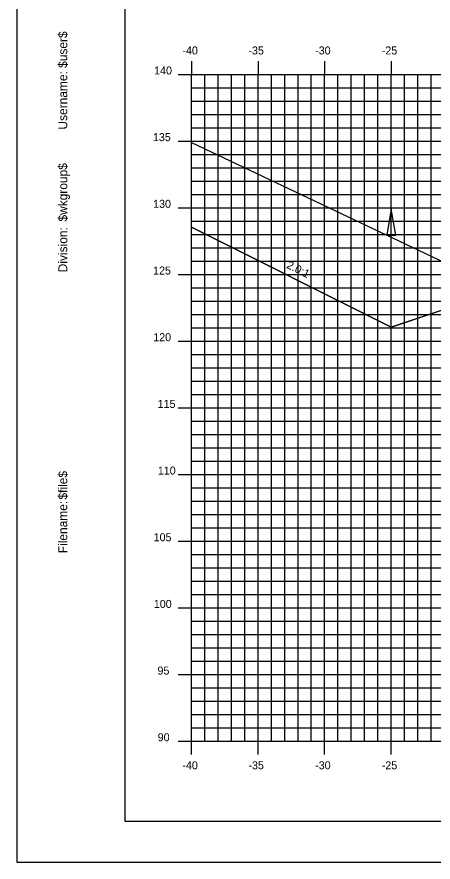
# Model space of a CAD drawing. Extents: x 850598 to 870284, y 366541 to 366651.
# Drawn here: x 868116.6 to 868147.8, y 366541.2 to 366604.5 of the extents above; entities that cross this region are included whole.
import ezdxf

# ---------------------------------------------------------------- set-up
doc = ezdxf.new("R2010")
doc.units = 0
for name, color, linetype in [('ANNOTATION', 7, 'Continuous'), ('BORDER', 7, 'Continuous'), ('D_Drainage_Ditch_Line', 7, 'Continuous'), ('D_Roadway_Centerline', 7, 'Continuous'), ('D_Roadway_SlopeLines', 7, 'Continuous'), ('H_V ANNOTATION', 7, 'Continuous'), ('MAJOR', 7, 'Continuous'), ('MINOR', 7, 'Continuous'), ('PLOT BOUNDARY', 7, 'Continuous'), ('S_Roadway_Centerline', 7, 'Continuous')]:
    doc.layers.add(name, color=color, linetype=linetype)

msp = doc.modelspace()

# ---------------------------------------------------------------- linework, layer by layer
at = {"layer": 'BORDER'}
for p, q in [((868124.664, 366649.225), (868124.664, 366544.225)), ((868124.664, 366544.225), (868284.664, 366544.225))]:
    msp.add_line(p, q, dxfattribs=at)
at = {"layer": 'D_Drainage_Ditch_Line'}
msp.add_line((868144.664, 366582.587), (868144.664, 366588.831), dxfattribs=at)
msp.add_lwpolyline([(868144.336, 366588.175), (868144.992, 366588.175), (868144.664, 366590.143)], close=True, dxfattribs=at)
at = {"layer": 'D_Roadway_Centerline'}
msp.add_lwpolyline([(868129.664, 366588.775), (868144.664, 366581.275), (868147.939, 366582.367), (868154.664, 366584.608), (868158.664, 366584.688), (868169.664, 366584.028), (868180.664, 366583.368), (868184.664, 366583.128), (868186.664, 366583.008), (868193.981, 366580.569), (868235.003, 366568.225), (868245.08, 366565.193), (868254.942, 366562.225), (868258.942, 366562.225)], dxfattribs=at)
at = {"layer": 'D_Roadway_SlopeLines'}
for points in [[(868144.664, 366581.275), (868129.664, 366588.775)], [(868158.664, 366584.688), (868154.664, 366584.608), (868144.664, 366581.275)]]:
    msp.add_lwpolyline(points, dxfattribs=at)
at = {"layer": 'MAJOR'}
for p, q in [((868129.664, 366601.227), (868129.664, 366600.225)), ((868129.664, 366601.227), (868129.664, 366600.225)), ((868134.664, 366601.227), (868134.664, 366600.225)), ((868134.664, 366601.227), (868134.664, 366600.225)), ((868139.664, 366601.227), (868139.664, 366600.225)), ((868139.664, 366601.227), (868139.664, 366600.225)), ((868144.664, 366601.227), (868144.664, 366600.225)), ((868144.664, 366601.227), (868144.664, 366600.225)), ((868128.662, 366600.225), (868129.664, 366600.225)), ((868128.662, 366600.225), (868129.664, 366600.225)), ((868129.664, 366600.225), (868269.664, 366600.225)), ((868129.664, 366550.225), (868129.664, 366600.225)), ((868129.664, 366550.225), (868129.664, 366600.225)), ((868129.664, 366600.225), (868269.664, 366600.225)), ((868129.664, 366600.225), (868269.664, 366600.225)), ((868129.664, 366550.225), (868129.664, 366600.225)), ((868129.664, 366550.225), (868129.664, 366600.225)), ((868129.664, 366600.225), (868269.664, 366600.225)), ((868134.664, 366550.225), (868134.664, 366600.225)), ((868134.664, 366550.225), (868134.664, 366600.225)), ((868139.664, 366550.225), (868139.664, 366600.225)), ((868139.664, 366550.225), (868139.664, 366600.225)), ((868144.664, 366550.225), (868144.664, 366600.225)), ((868144.664, 366550.225), (868144.664, 366600.225)), ((868128.662, 366595.225), (868129.664, 366595.225)), ((868128.662, 366595.225), (868129.664, 366595.225)), ((868129.664, 366595.225), (868269.664, 366595.225)), ((868129.664, 366595.225), (868269.664, 366595.225)), ((868128.662, 366590.225), (868129.664, 366590.225)), ((868128.662, 366590.225), (868129.664, 366590.225)), ((868129.664, 366590.225), (868269.664, 366590.225)), ((868129.664, 366590.225), (868269.664, 366590.225)), ((868128.662, 366585.225), (868129.664, 366585.225)), ((868128.662, 366585.225), (868129.664, 366585.225)), ((868129.664, 366585.225), (868269.664, 366585.225)), ((868129.664, 366585.225), (868269.664, 366585.225)), ((868128.662, 366580.225), (868129.664, 366580.225)), ((868128.662, 366580.225), (868129.664, 366580.225)), ((868129.664, 366580.225), (868269.664, 366580.225)), ((868129.664, 366580.225), (868269.664, 366580.225)), ((868128.662, 366575.225), (868129.664, 366575.225)), ((868128.662, 366575.225), (868129.664, 366575.225)), ((868129.664, 366575.225), (868269.664, 366575.225)), ((868129.664, 366575.225), (868269.664, 366575.225)), ((868128.662, 366570.225), (868129.664, 366570.225)), ((868128.662, 366570.225), (868129.664, 366570.225)), ((868129.664, 366570.225), (868269.664, 366570.225)), ((868129.664, 366570.225), (868269.664, 366570.225)), ((868128.662, 366565.225), (868129.664, 366565.225)), ((868128.662, 366565.225), (868129.664, 366565.225)), ((868129.664, 366565.225), (868269.664, 366565.225)), ((868129.664, 366565.225), (868269.664, 366565.225)), ((868128.662, 366560.225), (868129.664, 366560.225)), ((868128.662, 366560.225), (868129.664, 366560.225)), ((868129.664, 366560.225), (868269.664, 366560.225)), ((868129.664, 366560.225), (868269.664, 366560.225)), ((868128.662, 366555.225), (868129.664, 366555.225)), ((868128.662, 366555.225), (868129.664, 366555.225)), ((868129.664, 366555.225), (868269.664, 366555.225)), ((868129.664, 366555.225), (868269.664, 366555.225)), ((868128.662, 366550.225), (868129.664, 366550.225)), ((868128.662, 366550.225), (868129.664, 366550.225)), ((868129.664, 366550.225), (868269.664, 366550.225)), ((868129.664, 366550.225), (868269.664, 366550.225)), ((868129.664, 366549.223), (868129.664, 366550.225)), ((868129.664, 366550.225), (868269.664, 366550.225)), ((868129.664, 366550.225), (868269.664, 366550.225)), ((868129.664, 366549.223), (868129.664, 366550.225)), ((868134.664, 366549.223), (868134.664, 366550.225)), ((868134.664, 366549.223), (868134.664, 366550.225)), ((868139.664, 366549.223), (868139.664, 366550.225)), ((868139.664, 366549.223), (868139.664, 366550.225)), ((868144.664, 366549.223), (868144.664, 366550.225)), ((868144.664, 366549.223), (868144.664, 366550.225))]:
    msp.add_line(p, q, dxfattribs=at)
at = {"layer": 'MINOR'}
for p, q in [((868130.664, 366550.225), (868130.664, 366600.225)), ((868130.664, 366550.225), (868130.664, 366600.225)), ((868131.664, 366550.225), (868131.664, 366600.225)), ((868131.664, 366550.225), (868131.664, 366600.225)), ((868132.664, 366550.225), (868132.664, 366600.225)), ((868132.664, 366550.225), (868132.664, 366600.225)), ((868133.664, 366550.225), (868133.664, 366600.225)), ((868133.664, 366550.225), (868133.664, 366600.225)), ((868135.664, 366550.225), (868135.664, 366600.225)), ((868135.664, 366550.225), (868135.664, 366600.225)), ((868136.664, 366550.225), (868136.664, 366600.225)), ((868136.664, 366550.225), (868136.664, 366600.225)), ((868137.664, 366550.225), (868137.664, 366600.225)), ((868137.664, 366550.225), (868137.664, 366600.225)), ((868138.664, 366550.225), (868138.664, 366600.225)), ((868138.664, 366550.225), (868138.664, 366600.225)), ((868140.664, 366550.225), (868140.664, 366600.225)), ((868140.664, 366550.225), (868140.664, 366600.225)), ((868141.664, 366550.225), (868141.664, 366600.225)), ((868141.664, 366550.225), (868141.664, 366600.225)), ((868142.664, 366550.225), (868142.664, 366600.225)), ((868142.664, 366550.225), (868142.664, 366600.225)), ((868143.664, 366550.225), (868143.664, 366600.225)), ((868143.664, 366550.225), (868143.664, 366600.225)), ((868145.664, 366550.225), (868145.664, 366600.225)), ((868145.664, 366550.225), (868145.664, 366600.225)), ((868146.664, 366550.225), (868146.664, 366600.225)), ((868146.664, 366550.225), (868146.664, 366600.225)), ((868147.664, 366550.225), (868147.664, 366600.225)), ((868147.664, 366550.225), (868147.664, 366600.225)), ((868129.664, 366599.225), (868269.664, 366599.225)), ((868129.664, 366599.225), (868130.666, 366599.225)), ((868129.664, 366599.225), (868269.664, 366599.225)), ((868129.664, 366599.225), (868130.666, 366599.225)), ((868129.664, 366598.225), (868269.664, 366598.225)), ((868129.664, 366598.225), (868130.666, 366598.225)), ((868129.664, 366598.225), (868269.664, 366598.225)), ((868129.664, 366598.225), (868130.666, 366598.225)), ((868129.664, 366597.225), (868269.664, 366597.225)), ((868129.664, 366597.225), (868130.666, 366597.225)), ((868129.664, 366597.225), (868269.664, 366597.225)), ((868129.664, 366597.225), (868130.666, 366597.225)), ((868129.664, 366596.225), (868269.664, 366596.225)), ((868129.664, 366596.225), (868130.666, 366596.225)), ((868129.664, 366596.225), (868269.664, 366596.225)), ((868129.664, 366596.225), (868130.666, 366596.225)), ((868129.664, 366594.225), (868269.664, 366594.225)), ((868129.664, 366594.225), (868130.666, 366594.225)), ((868129.664, 366594.225), (868269.664, 366594.225)), ((868129.664, 366594.225), (868130.666, 366594.225)), ((868129.664, 366593.225), (868269.664, 366593.225)), ((868129.664, 366593.225), (868130.666, 366593.225)), ((868129.664, 366593.225), (868269.664, 366593.225)), ((868129.664, 366593.225), (868130.666, 366593.225)), ((868129.664, 366592.225), (868269.664, 366592.225)), ((868129.664, 366592.225), (868130.666, 366592.225)), ((868129.664, 366592.225), (868269.664, 366592.225)), ((868129.664, 366592.225), (868130.666, 366592.225)), ((868129.664, 366591.225), (868269.664, 366591.225)), ((868129.664, 366591.225), (868130.666, 366591.225)), ((868129.664, 366591.225), (868269.664, 366591.225)), ((868129.664, 366591.225), (868130.666, 366591.225)), ((868129.664, 366589.225), (868269.664, 366589.225)), ((868129.664, 366589.225), (868130.666, 366589.225)), ((868129.664, 366589.225), (868269.664, 366589.225)), ((868129.664, 366589.225), (868130.666, 366589.225)), ((868129.664, 366588.225), (868269.664, 366588.225)), ((868129.664, 366588.225), (868130.666, 366588.225)), ((868129.664, 366588.225), (868269.664, 366588.225)), ((868129.664, 366588.225), (868130.666, 366588.225)), ((868129.664, 366587.225), (868269.664, 366587.225)), ((868129.664, 366587.225), (868130.666, 366587.225)), ((868129.664, 366587.225), (868269.664, 366587.225)), ((868129.664, 366587.225), (868130.666, 366587.225)), ((868129.664, 366586.225), (868269.664, 366586.225)), ((868129.664, 366586.225), (868130.666, 366586.225)), ((868129.664, 366586.225), (868269.664, 366586.225)), ((868129.664, 366586.225), (868130.666, 366586.225)), ((868129.664, 366584.225), (868269.664, 366584.225)), ((868129.664, 366584.225), (868130.666, 366584.225)), ((868129.664, 366584.225), (868269.664, 366584.225)), ((868129.664, 366584.225), (868130.666, 366584.225)), ((868129.664, 366583.225), (868269.664, 366583.225)), ((868129.664, 366583.225), (868130.666, 366583.225)), ((868129.664, 366583.225), (868269.664, 366583.225)), ((868129.664, 366583.225), (868130.666, 366583.225)), ((868129.664, 366582.225), (868269.664, 366582.225)), ((868129.664, 366582.225), (868130.666, 366582.225)), ((868129.664, 366582.225), (868269.664, 366582.225)), ((868129.664, 366582.225), (868130.666, 366582.225)), ((868129.664, 366581.225), (868269.664, 366581.225)), ((868129.664, 366581.225), (868130.666, 366581.225)), ((868129.664, 366581.225), (868269.664, 366581.225)), ((868129.664, 366581.225), (868130.666, 366581.225)), ((868129.664, 366579.225), (868269.664, 366579.225)), ((868129.664, 366579.225), (868130.666, 366579.225)), ((868129.664, 366579.225), (868269.664, 366579.225)), ((868129.664, 366579.225), (868130.666, 366579.225)), ((868129.664, 366578.225), (868269.664, 366578.225)), ((868129.664, 366578.225), (868130.666, 366578.225)), ((868129.664, 366578.225), (868269.664, 366578.225)), ((868129.664, 366578.225), (868130.666, 366578.225)), ((868129.664, 366577.225), (868269.664, 366577.225)), ((868129.664, 366577.225), (868130.666, 366577.225)), ((868129.664, 366577.225), (868269.664, 366577.225)), ((868129.664, 366577.225), (868130.666, 366577.225)), ((868129.664, 366576.225), (868269.664, 366576.225)), ((868129.664, 366576.225), (868130.666, 366576.225)), ((868129.664, 366576.225), (868269.664, 366576.225)), ((868129.664, 366576.225), (868130.666, 366576.225)), ((868129.664, 366574.225), (868269.664, 366574.225)), ((868129.664, 366574.225), (868130.666, 366574.225)), ((868129.664, 366574.225), (868269.664, 366574.225)), ((868129.664, 366574.225), (868130.666, 366574.225)), ((868129.664, 366573.225), (868269.664, 366573.225)), ((868129.664, 366573.225), (868130.666, 366573.225)), ((868129.664, 366573.225), (868269.664, 366573.225)), ((868129.664, 366573.225), (868130.666, 366573.225)), ((868129.664, 366572.225), (868269.664, 366572.225)), ((868129.664, 366572.225), (868130.666, 366572.225)), ((868129.664, 366572.225), (868269.664, 366572.225)), ((868129.664, 366572.225), (868130.666, 366572.225)), ((868129.664, 366571.225), (868269.664, 366571.225)), ((868129.664, 366571.225), (868130.666, 366571.225)), ((868129.664, 366571.225), (868269.664, 366571.225)), ((868129.664, 366571.225), (868130.666, 366571.225)), ((868129.664, 366569.225), (868269.664, 366569.225)), ((868129.664, 366569.225), (868130.666, 366569.225)), ((868129.664, 366569.225), (868269.664, 366569.225)), ((868129.664, 366569.225), (868130.666, 366569.225)), ((868129.664, 366568.225), (868269.664, 366568.225)), ((868129.664, 366568.225), (868130.666, 366568.225)), ((868129.664, 366568.225), (868269.664, 366568.225)), ((868129.664, 366568.225), (868130.666, 366568.225)), ((868129.664, 366567.225), (868269.664, 366567.225)), ((868129.664, 366567.225), (868130.666, 366567.225)), ((868129.664, 366567.225), (868269.664, 366567.225)), ((868129.664, 366567.225), (868130.666, 366567.225)), ((868129.664, 366566.225), (868269.664, 366566.225)), ((868129.664, 366566.225), (868130.666, 366566.225)), ((868129.664, 366566.225), (868269.664, 366566.225)), ((868129.664, 366566.225), (868130.666, 366566.225)), ((868129.664, 366564.225), (868269.664, 366564.225)), ((868129.664, 366564.225), (868130.666, 366564.225)), ((868129.664, 366564.225), (868269.664, 366564.225)), ((868129.664, 366564.225), (868130.666, 366564.225)), ((868129.664, 366563.225), (868269.664, 366563.225)), ((868129.664, 366563.225), (868130.666, 366563.225)), ((868129.664, 366563.225), (868269.664, 366563.225)), ((868129.664, 366563.225), (868130.666, 366563.225)), ((868129.664, 366562.225), (868269.664, 366562.225)), ((868129.664, 366562.225), (868130.666, 366562.225)), ((868129.664, 366562.225), (868269.664, 366562.225)), ((868129.664, 366562.225), (868130.666, 366562.225)), ((868129.664, 366561.225), (868269.664, 366561.225)), ((868129.664, 366561.225), (868130.666, 366561.225)), ((868129.664, 366561.225), (868269.664, 366561.225)), ((868129.664, 366561.225), (868130.666, 366561.225)), ((868129.664, 366559.225), (868269.664, 366559.225)), ((868129.664, 366559.225), (868130.666, 366559.225)), ((868129.664, 366559.225), (868269.664, 366559.225)), ((868129.664, 366559.225), (868130.666, 366559.225)), ((868129.664, 366558.225), (868269.664, 366558.225)), ((868129.664, 366558.225), (868130.666, 366558.225)), ((868129.664, 366558.225), (868269.664, 366558.225)), ((868129.664, 366558.225), (868130.666, 366558.225)), ((868129.664, 366557.225), (868269.664, 366557.225)), ((868129.664, 366557.225), (868130.666, 366557.225)), ((868129.664, 366557.225), (868269.664, 366557.225)), ((868129.664, 366557.225), (868130.666, 366557.225)), ((868129.664, 366556.225), (868269.664, 366556.225)), ((868129.664, 366556.225), (868130.666, 366556.225)), ((868129.664, 366556.225), (868269.664, 366556.225)), ((868129.664, 366556.225), (868130.666, 366556.225)), ((868129.664, 366554.225), (868269.664, 366554.225)), ((868129.664, 366554.225), (868130.666, 366554.225)), ((868129.664, 366554.225), (868269.664, 366554.225)), ((868129.664, 366554.225), (868130.666, 366554.225)), ((868129.664, 366553.225), (868269.664, 366553.225)), ((868129.664, 366553.225), (868130.666, 366553.225)), ((868129.664, 366553.225), (868269.664, 366553.225)), ((868129.664, 366553.225), (868130.666, 366553.225)), ((868129.664, 366552.225), (868269.664, 366552.225)), ((868129.664, 366552.225), (868130.666, 366552.225)), ((868129.664, 366552.225), (868269.664, 366552.225)), ((868129.664, 366552.225), (868130.666, 366552.225)), ((868129.664, 366551.225), (868269.664, 366551.225)), ((868129.664, 366551.225), (868130.666, 366551.225)), ((868129.664, 366551.225), (868269.664, 366551.225)), ((868129.664, 366551.225), (868130.666, 366551.225))]:
    msp.add_line(p, q, dxfattribs=at)
at = {"layer": 'PLOT BOUNDARY'}
msp.add_lwpolyline([(868116.571, 366541.166), (868286.571, 366541.166), (868286.571, 366651.166), (868116.571, 366651.166)], close=True, dxfattribs=at)
at = {"layer": 'S_Roadway_Centerline'}
msp.add_lwpolyline([(868129.664, 366595.112), (868148.173, 366586.355), (868160.984, 366580.119), (868162.247, 366580.057), (868167.613, 366580.065), (868173.216, 366582.116), (868175.138, 366582.775), (868176.522, 366583.079), (868178.798, 366583.544), (868179.782, 366583.74), (868182.876, 366583.819), (868183.995, 366583.844), (868187.351, 366583.699), (868194.626, 366583.374)], dxfattribs=at)

# ---------------------------------------------------------------- texts
at = {"layer": 'ANNOTATION'}
msp.add_text('2.0:1', height=0.6, rotation=333.43495, dxfattribs=at).set_placement((868136.758, 366585.746))
at = {"layer": 'BORDER'}
for s, p in [('$user$', (868120.349, 366600.717)), ('Username:', (868120.349, 366596.093)), ('$wkgroup$', (868120.349, 366589.195)), ('Division:', (868120.349, 366585.391)), ('$file$', (868120.349, 366568.351)), ('Filename:', (868120.349, 366564.324))]:
    msp.add_text(s, height=0.6696, rotation=90, dxfattribs=at).set_placement(p)
at = {"layer": 'H_V ANNOTATION'}
for s, p in [('-40', (868128.99, 366601.725)), ('-35', (868133.944, 366601.725)), ('-30', (868138.952, 366601.725)), ('-25', (868143.95, 366601.725)), ('140', (868126.869, 366600.225)), ('135', (868126.778, 366595.225)), ('130', (868126.794, 366590.225)), ('125', (868126.789, 366585.225)), ('120', (868126.805, 366580.225)), ('115', (868127.131, 366575.225)), ('110', (868127.147, 366570.225)), ('105', (868126.831, 366565.225)), ('100', (868126.847, 366560.225)), ('95', (868127.12, 366555.225)), ('90', (868127.136, 366550.225)), ('-40', (868128.99, 366548.125)), ('-35', (868133.944, 366548.125)), ('-30', (868138.952, 366548.125)), ('-25', (868143.95, 366548.125))]:
    msp.add_text(s, height=0.6, dxfattribs=at).set_placement(p)

doc.saveas('drawing.dxf')
